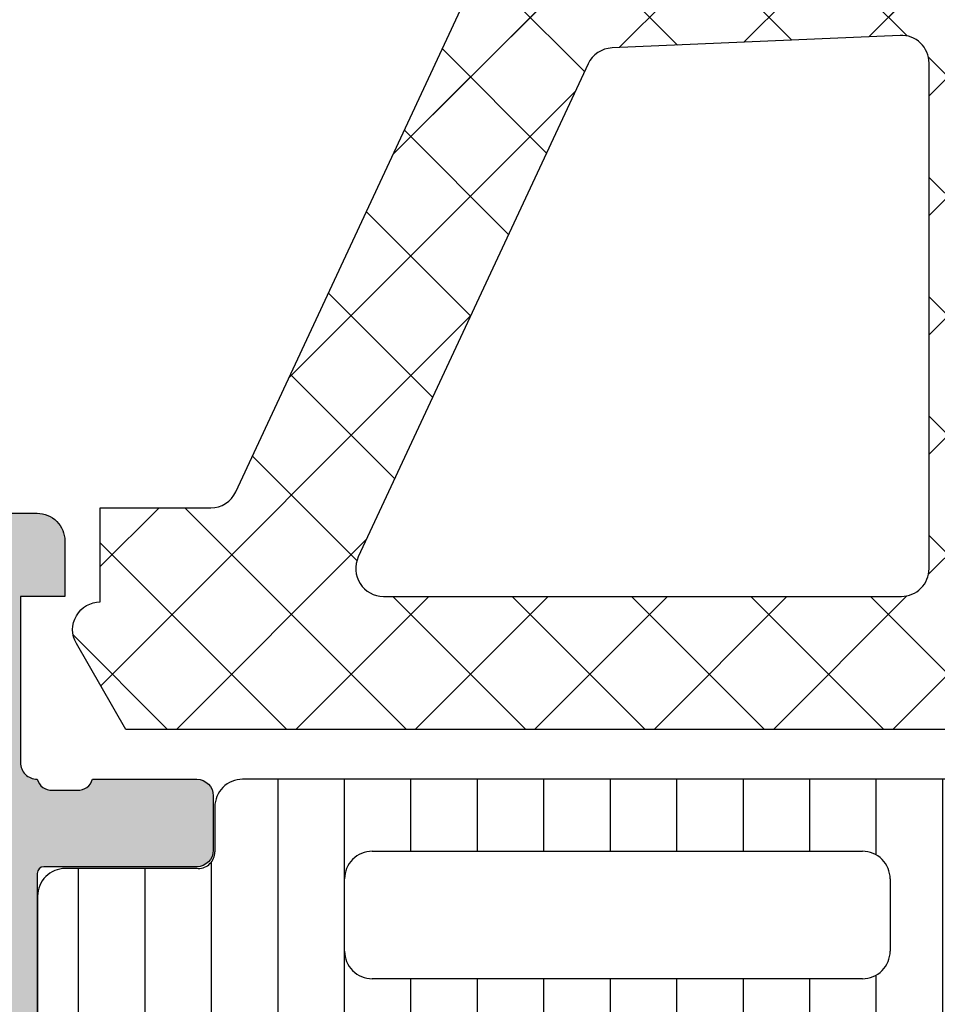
# Model space of a CAD drawing. Header units: millimetres. Extents: x 247761 to 294611, y 172579 to 236863.
# Tile 334 of 596: x 276233 to 276250, y 185287 to 185304. Entities that reach past the tile are written whole.
import ezdxf

# ---------------------------------------------------------------- set-up
doc = ezdxf.new("R2010")
doc.units = ezdxf.units.MM
doc.layers.add('FASÁDA DETAILNÍ', color=4, linetype='Continuous')
doc.layers.add('NOVA', color=240, linetype='Continuous')

# ---------------------------------------------------------------- blocks, each defined once
blk = doc.blocks.new('A$C69D17D4D')
at = {"layer": 'FASÁDA DETAILNÍ'}
h = blk.add_hatch(dxfattribs=at)
h.set_pattern_fill('ANSI37', color=256, scale=0.48, angle=180, style=0)
h.set_pattern_definition([(225, (1618.818060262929, 11924.49993133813), (1.077630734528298, -1.077630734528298), []), (315, (1618.818060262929, 11924.49993133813), (1.077630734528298, 1.077630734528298), [])])
edge = h.paths.add_edge_path(flags=16)
edge.add_line((1622.219337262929, 11923.83563733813), (1622.119593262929, 11922.44278333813))
edge.add_arc((1622.718060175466, 11922.39992584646), 0.5999995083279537, 175.9039194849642, 270.0000083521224)
edge.add_arc((1622.718060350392, 11922.39992584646), 0.5999995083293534, 269.9999916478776, 364.0960805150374)
edge.add_line((1623.316527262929, 11922.44278333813), (1623.216783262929, 11923.83563733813))
edge.add_arc((1622.718060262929, 11923.7999228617), 0.5000001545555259, 4.096064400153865, 175.903935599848)
edge = h.paths.add_edge_path(flags=16)
edge.add_arc((1624.318056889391, 11926.99993096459), 0.49999962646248, 179.9999571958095, 270.0000428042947)
edge.add_line((1624.318057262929, 11926.49993133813), (1627.911742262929, 11926.49993133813))
edge.add_arc((1627.911742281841, 11926.99993167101), 0.5000003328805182, 269.9999978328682, 383.218026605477)
edge.add_line((1628.371248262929, 11927.19704733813), (1625.655370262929, 11933.52814933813))
edge.add_arc((1625.195864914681, 11933.33103341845), 0.4999998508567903, 23.21808179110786, 92.50011063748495)
edge.add_line((1625.174054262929, 11933.83055733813), (1624.296247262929, 11933.79223133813))
edge.add_arc((1624.318056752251, 11933.29270772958), 0.4999994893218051, 92.49997911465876, 180.0000448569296)
edge.add_line((1623.818057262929, 11933.29270733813), (1623.818057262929, 11926.99993133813))
edge = h.paths.add_edge_path(flags=16)
edge.add_line((1598.764138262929, 11932.40809333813), (1594.615468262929, 11923.51124033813))
edge.add_arc((1595.068622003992, 11923.29993120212), 0.4999998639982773, 154.9999920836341, 270.0000296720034)
edge.add_line((1595.068622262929, 11922.79993133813), (1604.418057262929, 11922.79993133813))
edge.add_arc((1604.418057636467, 11923.29993096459), 0.4999996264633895, 269.9999571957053, 360.0000428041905)
edge.add_line((1604.918057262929, 11923.29993133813), (1604.918057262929, 11932.42385433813))
edge.add_arc((1604.418057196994, 11932.42385417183), 0.5000000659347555, 1.905586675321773e-05, 92.50002724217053)
edge.add_line((1604.396247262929, 11932.92337833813), (1599.195483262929, 11932.69630833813))
edge.add_arc((1599.217292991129, 11932.19678293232), 0.5000012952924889, 92.49999747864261, 154.9999080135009)
edge = h.paths.add_edge_path(flags=16)
edge.add_arc((1607.618056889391, 11923.29993096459), 0.49999962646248, 179.9999571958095, 270.0000428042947)
edge.add_line((1607.618057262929, 11922.79993133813), (1614.818057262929, 11922.79993133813))
edge.add_arc((1614.818057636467, 11923.29993096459), 0.4999996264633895, 269.9999571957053, 360.0000428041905)
edge.add_line((1615.318057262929, 11923.29993133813), (1615.318057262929, 11924.49993133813))
edge.add_arc((1617.318055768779, 11924.49993283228), 1.999998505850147, 89.99995719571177, 180.0000428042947, ccw=False)
edge.add_line((1617.318057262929, 11926.49993133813), (1621.118057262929, 11926.49993133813))
edge.add_arc((1621.118057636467, 11926.99993096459), 0.4999996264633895, 269.9999571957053, 360.0000428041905)
edge.add_line((1621.618057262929, 11926.99993133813), (1621.618057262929, 11933.15299233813))
edge.add_arc((1621.118057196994, 11933.15299217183), 0.5000000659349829, 1.905586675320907e-05, 92.50002724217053)
edge.add_line((1621.096247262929, 11933.65251633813), (1615.596247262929, 11933.41238133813))
edge.add_arc((1615.618056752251, 11932.91285772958), 0.499999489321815, 92.49997911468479, 180.0000448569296)
edge.add_line((1615.118057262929, 11932.91285733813), (1615.118057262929, 11927.59993133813))
edge.add_arc((1614.018057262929, 11927.59993133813), 1.099999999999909, -180, 0, ccw=False)
edge.add_line((1612.918057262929, 11927.59993133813), (1612.918057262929, 11932.77314233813))
edge.add_arc((1612.418057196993, 11932.77314217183), 0.500000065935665, 1.905586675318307e-05, 92.50002724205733)
edge.add_line((1612.396247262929, 11933.27266633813), (1607.596247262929, 11933.06309333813))
edge.add_arc((1607.618056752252, 11932.56356972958), 0.4999994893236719, 92.49997911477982, 180.0000448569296)
edge.add_line((1607.118057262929, 11932.56356933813), (1607.118057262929, 11923.29993133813))
edge = h.paths.add_edge_path()
edge.add_line((1592.405004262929, 11924.68638833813), (1596.502853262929, 11933.47425433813))
edge.add_ellipse((1599.221778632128, 11932.20639684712), major_axis=(-3.000002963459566, 0), ratio=1, start_angle=272.500058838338, end_angle=334.99996937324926, ccw=False)
edge.add_line((1599.090917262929, 11935.20354433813), (1599.739867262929, 11935.23187833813))
edge.add_ellipse((1599.718057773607, 11935.73140194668), major_axis=(-0.4999994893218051, 0), ratio=1, start_angle=92.49997911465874, end_angle=180.0000448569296)
edge.add_line((1600.218057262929, 11935.73140233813), (1600.218057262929, 11936.69993133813))
edge.add_ellipse((1600.318057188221, 11936.69993141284), major_axis=(-0.09999992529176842, 0), ratio=1, start_angle=-90.00004280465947, end_angle=4.280439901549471e-05, ccw=False)
edge.add_line((1600.318057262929, 11936.79993133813), (1600.918057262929, 11936.79993133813))
edge.add_ellipse((1600.918057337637, 11936.69993141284), major_axis=(-0.09999992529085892, 0), ratio=1, start_angle=179.9999571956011, end_angle=270.00004280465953, ccw=False)
edge.add_line((1601.018057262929, 11936.69993133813), (1601.018057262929, 11935.79689333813))
edge.add_ellipse((1601.518057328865, 11935.79689350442), major_axis=(-0.500000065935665, 0), ratio=1, start_angle=1.905586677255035e-05, end_angle=92.50002724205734)
edge.add_line((1601.539867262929, 11935.29736933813), (1610.440161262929, 11935.69120733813))
edge.add_ellipse((1610.418057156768, 11936.19071861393), major_axis=(-0.5000001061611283, 0), ratio=1, start_angle=92.53376922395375, end_angle=180.000082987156)
edge.add_line((1610.918057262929, 11936.19071933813), (1610.918057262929, 11936.79993133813))
edge.add_ellipse((1611.018057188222, 11936.79993141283), major_axis=(-0.09999992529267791, 0), ratio=1, start_angle=-90.00004280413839, end_angle=4.280439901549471e-05, ccw=False)
edge.add_line((1611.018057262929, 11936.89993133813), (1611.618057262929, 11936.89993133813))
edge.add_ellipse((1611.618057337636, 11936.79993141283), major_axis=(-0.09999992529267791, 0), ratio=1, start_angle=179.9999571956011, end_angle=270.0000428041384, ccw=False)
edge.add_line((1611.718057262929, 11936.79993133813), (1611.718057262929, 11936.27036933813))
edge.add_ellipse((1612.21805776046, 11936.27036903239), major_axis=(-0.5000004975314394, 0), ratio=1, start_angle=-3.503449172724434e-05, end_angle=92.53369799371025)
edge.add_line((1612.240161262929, 11935.77085733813), (1623.780386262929, 11936.28151333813))
edge.add_ellipse((1623.758576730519, 11936.78103793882), major_axis=(-0.5000004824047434, 0), ratio=1, start_angle=92.49997908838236, end_angle=183.2170573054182)
edge.add_line((1624.257789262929, 11936.80909733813), (1623.969226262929, 11941.94284033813))
edge.add_ellipse((1623.558808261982, 11941.8272849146), major_axis=(-0.4263754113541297, 0), ratio=1, start_angle=195.724854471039, end_angle=339.2410276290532)
edge.add_line((1623.160113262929, 11941.97840833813), (1623.161353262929, 11941.74580533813))
edge.add_line((1623.161353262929, 11941.74580533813), (1623.459491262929, 11939.86322633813))
edge.add_line((1623.459491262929, 11939.86322633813), (1623.059065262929, 11937.01394133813))
edge.add_ellipse((1622.761984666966, 11937.05569193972), major_axis=(-0.2999999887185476, 0), ratio=1, start_angle=55.40225361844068, end_angle=172.0002559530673, ccw=False)
edge.add_ellipse((1624.295098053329, 11939.27826302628), major_axis=(-3.000047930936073, 0), ratio=1, start_angle=-18.008424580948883, end_angle=55.40235871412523, ccw=False)
edge.add_line((1621.442019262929, 11940.20574833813), (1622.075595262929, 11942.46063933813))
edge.add_ellipse((1622.850807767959, 11942.29970979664), major_axis=(-0.7917403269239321, 0), ratio=1, start_angle=276.7983462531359, end_angle=348.2723102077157, ccw=False)
edge.add_line((1622.757085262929, 11943.08588333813), (1623.815295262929, 11943.08710433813))
edge.add_ellipse((1623.686171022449, 11941.90801811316), major_axis=(-1.186135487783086, 0), ratio=1, start_angle=198.6555764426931, end_angle=263.7503218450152, ccw=False)
edge.add_line((1624.809985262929, 11942.28743733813), (1625.904318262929, 11939.04609733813))
edge.add_line((1625.904318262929, 11939.04609733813), (1628.794096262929, 11930.99630233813))
edge.add_line((1628.794096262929, 11930.99630233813), (1633.126905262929, 11921.09842533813))
edge.add_ellipse((1632.667896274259, 11920.90015527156), major_axis=(-0.5000002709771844, 0), ratio=1, start_angle=90.06657637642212, end_angle=203.3620494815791, ccw=False)
edge.add_line((1632.668477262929, 11920.40015533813), (1632.121776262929, 11920.39952033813))
edge.add_ellipse((1632.121195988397, 11920.89952044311), major_axis=(-0.5000004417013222, 0), ratio=1, start_angle=23.920824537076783, end_angle=90.06649451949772, ccw=False)
edge.add_line((1631.664142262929, 11920.69678333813), (1630.262386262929, 11923.90078633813))
edge.add_ellipse((1629.346245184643, 11923.49993200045), major_axis=(-0.9999993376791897, 0), ratio=1, start_angle=203.6316147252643, end_angle=270.0000528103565)
edge.add_line((1629.346244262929, 11924.49993133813), (1624.118302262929, 11924.49993133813))
edge.add_line((1624.118302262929, 11924.49993133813), (1624.118293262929, 11922.70045233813))
edge.add_line((1624.118293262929, 11922.70045233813), (1624.633094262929, 11922.56251033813))
edge.add_ellipse((1624.518329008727, 11922.28535631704), major_axis=(-0.2999756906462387, 0), ratio=1, start_angle=157.4964333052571, end_angle=247.5062997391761, ccw=False)
edge.add_line((1624.795463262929, 11922.17054333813), (1623.946296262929, 11920.90041633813))
edge.add_ellipse((1623.08043207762, 11921.40013710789), major_axis=(-0.9997207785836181, 0), ratio=1, start_angle=89.99238815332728, end_angle=150.0092393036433, ccw=False)
edge.add_line((1623.080299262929, 11920.40041633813), (1622.355938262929, 11920.40044733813))
edge.add_ellipse((1622.356146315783, 11921.40018517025), major_axis=(-0.9997378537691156, 0), ratio=1, start_angle=29.99132494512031, end_angle=89.98807632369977, ccw=False)
edge.add_line((1621.490272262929, 11920.90044733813), (1620.641105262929, 11922.17054333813))
edge.add_ellipse((1620.91825275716, 11922.28535522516), major_axis=(-0.2999875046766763, 0), ratio=1, start_angle=-67.50139619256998, end_angle=22.502406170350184, ccw=False)
edge.add_line((1620.803459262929, 11922.56251033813), (1621.318275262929, 11922.70048233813))
edge.add_line((1621.318275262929, 11922.70048233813), (1621.318283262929, 11924.49993133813))
edge.add_line((1621.318283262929, 11924.49993133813), (1618.118056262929, 11924.49993133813))
edge.add_ellipse((1618.118056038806, 11924.19993156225), major_axis=(-0.2999997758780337, 0), ratio=1, start_angle=-90.00004280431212, end_angle=4.280405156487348e-05)
edge.add_line((1617.818056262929, 11924.19993133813), (1617.818056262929, 11920.89993533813))
edge.add_ellipse((1617.318056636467, 11920.89993496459), major_axis=(-0.49999962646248, 0), ratio=1, start_angle=89.99995719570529, end_angle=180.0000428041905, ccw=False)
edge.add_line((1617.318056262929, 11920.39993533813), (1590.420434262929, 11920.39993533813))
edge.add_line((1590.420434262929, 11920.39993533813), (1589.525316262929, 11921.95032733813))
edge.add_ellipse((1589.958328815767, 11922.20032742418), major_axis=(-0.4999999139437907, 0), ratio=1, start_angle=-89.99993664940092, end_angle=30.000017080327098, ccw=False)
edge.add_line((1589.958328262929, 11922.70032733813), (1589.958328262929, 11924.39769833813))
edge.add_line((1589.958328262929, 11924.39769833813), (1591.951850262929, 11924.39769833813))
edge.add_ellipse((1591.951850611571, 11924.89769859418), major_axis=(-0.500000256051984, 0), ratio=1, start_angle=89.99996004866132, end_angle=154.9998714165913)
h = blk.add_hatch(dxfattribs=at)
h.set_pattern_fill('ANSI37', color=256, scale=0.48, angle=180, style=0)
h.set_pattern_definition([(225, (1618.818060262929, 11924.49993115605), (1.077630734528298, -1.077630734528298), []), (315, (1618.818060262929, 11924.49993115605), (1.077630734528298, 1.077630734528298), [])])
edge = h.paths.add_edge_path(flags=16)
edge.add_line((1622.219337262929, 11923.83563715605), (1622.119593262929, 11922.44278315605))
edge.add_arc((1622.718060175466, 11922.39992566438), 0.5999995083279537, 175.9039194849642, 270.0000083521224)
edge.add_arc((1622.718060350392, 11922.39992566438), 0.5999995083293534, 269.9999916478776, 364.0960805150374)
edge.add_line((1623.316527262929, 11922.44278315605), (1623.216783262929, 11923.83563715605))
edge.add_arc((1622.718060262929, 11923.79992267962), 0.5000001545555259, 4.096064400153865, 175.903935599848)
edge = h.paths.add_edge_path(flags=16)
edge.add_arc((1624.318056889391, 11926.99993078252), 0.49999962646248, 179.9999571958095, 270.0000428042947)
edge.add_line((1624.318057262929, 11926.49993115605), (1627.911742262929, 11926.49993115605))
edge.add_arc((1627.911742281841, 11926.99993148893), 0.5000003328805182, 269.9999978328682, 383.218026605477)
edge.add_line((1628.371248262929, 11927.19704715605), (1625.655370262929, 11933.52814915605))
edge.add_arc((1625.195864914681, 11933.33103323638), 0.4999998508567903, 23.21808179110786, 92.50011063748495)
edge.add_line((1625.174054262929, 11933.83055715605), (1624.296247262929, 11933.79223115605))
edge.add_arc((1624.318056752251, 11933.2927075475), 0.4999994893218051, 92.49997911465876, 180.0000448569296)
edge.add_line((1623.818057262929, 11933.29270715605), (1623.818057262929, 11926.99993115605))
edge = h.paths.add_edge_path(flags=16)
edge.add_line((1598.764138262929, 11932.40809315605), (1594.615468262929, 11923.51124015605))
edge.add_arc((1595.068622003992, 11923.29993102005), 0.4999998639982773, 154.9999920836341, 270.0000296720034)
edge.add_line((1595.068622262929, 11922.79993115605), (1604.418057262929, 11922.79993115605))
edge.add_arc((1604.418057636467, 11923.29993078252), 0.4999996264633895, 269.9999571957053, 360.0000428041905)
edge.add_line((1604.918057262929, 11923.29993115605), (1604.918057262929, 11932.42385415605))
edge.add_arc((1604.418057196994, 11932.42385398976), 0.5000000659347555, 1.905586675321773e-05, 92.50002724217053)
edge.add_line((1604.396247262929, 11932.92337815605), (1599.195483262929, 11932.69630815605))
edge.add_arc((1599.217292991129, 11932.19678275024), 0.5000012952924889, 92.49999747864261, 154.9999080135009)
edge = h.paths.add_edge_path(flags=16)
edge.add_arc((1607.618056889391, 11923.29993078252), 0.49999962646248, 179.9999571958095, 270.0000428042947)
edge.add_line((1607.618057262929, 11922.79993115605), (1614.818057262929, 11922.79993115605))
edge.add_arc((1614.818057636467, 11923.29993078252), 0.4999996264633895, 269.9999571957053, 360.0000428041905)
edge.add_line((1615.318057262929, 11923.29993115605), (1615.318057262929, 11924.49993115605))
edge.add_arc((1617.318055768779, 11924.4999326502), 1.999998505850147, 89.99995719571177, 180.0000428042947, ccw=False)
edge.add_line((1617.318057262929, 11926.49993115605), (1621.118057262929, 11926.49993115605))
edge.add_arc((1621.118057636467, 11926.99993078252), 0.4999996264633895, 269.9999571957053, 360.0000428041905)
edge.add_line((1621.618057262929, 11926.99993115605), (1621.618057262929, 11933.15299215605))
edge.add_arc((1621.118057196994, 11933.15299198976), 0.5000000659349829, 1.905586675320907e-05, 92.50002724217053)
edge.add_line((1621.096247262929, 11933.65251615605), (1615.596247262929, 11933.41238115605))
edge.add_arc((1615.618056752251, 11932.9128575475), 0.499999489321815, 92.49997911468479, 180.0000448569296)
edge.add_line((1615.118057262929, 11932.91285715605), (1615.118057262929, 11927.59993115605))
edge.add_arc((1614.018057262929, 11927.59993115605), 1.099999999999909, -180, 0, ccw=False)
edge.add_line((1612.918057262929, 11927.59993115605), (1612.918057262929, 11932.77314215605))
edge.add_arc((1612.418057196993, 11932.77314198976), 0.500000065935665, 1.905586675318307e-05, 92.50002724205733)
edge.add_line((1612.396247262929, 11933.27266615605), (1607.596247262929, 11933.06309315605))
edge.add_arc((1607.618056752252, 11932.5635695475), 0.4999994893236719, 92.49997911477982, 180.0000448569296)
edge.add_line((1607.118057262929, 11932.56356915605), (1607.118057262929, 11923.29993115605))
edge = h.paths.add_edge_path()
edge.add_line((1592.405004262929, 11924.68638815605), (1596.502853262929, 11933.47425415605))
edge.add_ellipse((1599.221778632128, 11932.20639666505), major_axis=(-3.000002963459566, 0), ratio=1, start_angle=272.500058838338, end_angle=334.99996937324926, ccw=False)
edge.add_line((1599.090917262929, 11935.20354415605), (1599.739867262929, 11935.23187815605))
edge.add_ellipse((1599.718057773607, 11935.7314017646), major_axis=(-0.4999994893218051, 0), ratio=1, start_angle=92.49997911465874, end_angle=180.0000448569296)
edge.add_line((1600.218057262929, 11935.73140215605), (1600.218057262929, 11936.69993115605))
edge.add_ellipse((1600.318057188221, 11936.69993123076), major_axis=(-0.09999992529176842, 0), ratio=1, start_angle=-90.00004280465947, end_angle=4.280439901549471e-05, ccw=False)
edge.add_line((1600.318057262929, 11936.79993115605), (1600.918057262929, 11936.79993115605))
edge.add_ellipse((1600.918057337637, 11936.69993123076), major_axis=(-0.09999992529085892, 0), ratio=1, start_angle=179.9999571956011, end_angle=270.00004280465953, ccw=False)
edge.add_line((1601.018057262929, 11936.69993115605), (1601.018057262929, 11935.79689315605))
edge.add_ellipse((1601.518057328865, 11935.79689332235), major_axis=(-0.500000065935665, 0), ratio=1, start_angle=1.905586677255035e-05, end_angle=92.50002724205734)
edge.add_line((1601.539867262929, 11935.29736915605), (1610.440161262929, 11935.69120715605))
edge.add_ellipse((1610.418057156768, 11936.19071843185), major_axis=(-0.5000001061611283, 0), ratio=1, start_angle=92.53376922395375, end_angle=180.000082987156)
edge.add_line((1610.918057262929, 11936.19071915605), (1610.918057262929, 11936.79993115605))
edge.add_ellipse((1611.018057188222, 11936.79993123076), major_axis=(-0.09999992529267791, 0), ratio=1, start_angle=-90.00004280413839, end_angle=4.280439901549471e-05, ccw=False)
edge.add_line((1611.018057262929, 11936.89993115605), (1611.618057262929, 11936.89993115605))
edge.add_ellipse((1611.618057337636, 11936.79993123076), major_axis=(-0.09999992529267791, 0), ratio=1, start_angle=179.9999571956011, end_angle=270.0000428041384, ccw=False)
edge.add_line((1611.718057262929, 11936.79993115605), (1611.718057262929, 11936.27036915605))
edge.add_ellipse((1612.21805776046, 11936.27036885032), major_axis=(-0.5000004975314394, 0), ratio=1, start_angle=-3.503449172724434e-05, end_angle=92.53369799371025)
edge.add_line((1612.240161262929, 11935.77085715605), (1623.780386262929, 11936.28151315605))
edge.add_ellipse((1623.758576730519, 11936.78103775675), major_axis=(-0.5000004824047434, 0), ratio=1, start_angle=92.49997908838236, end_angle=183.2170573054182)
edge.add_line((1624.257789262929, 11936.80909715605), (1623.969226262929, 11941.94284015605))
edge.add_ellipse((1623.558808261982, 11941.82728473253), major_axis=(-0.4263754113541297, 0), ratio=1, start_angle=195.724854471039, end_angle=339.2410276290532)
edge.add_line((1623.160113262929, 11941.97840815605), (1623.161353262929, 11941.74580515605))
edge.add_line((1623.161353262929, 11941.74580515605), (1623.459491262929, 11939.86322615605))
edge.add_line((1623.459491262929, 11939.86322615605), (1623.059065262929, 11937.01394115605))
edge.add_ellipse((1622.761984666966, 11937.05569175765), major_axis=(-0.2999999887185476, 0), ratio=1, start_angle=55.40225361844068, end_angle=172.0002559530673, ccw=False)
edge.add_ellipse((1624.295098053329, 11939.27826284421), major_axis=(-3.000047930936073, 0), ratio=1, start_angle=-18.008424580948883, end_angle=55.40235871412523, ccw=False)
edge.add_line((1621.442019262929, 11940.20574815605), (1622.075595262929, 11942.46063915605))
edge.add_ellipse((1622.850807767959, 11942.29970961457), major_axis=(-0.7917403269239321, 0), ratio=1, start_angle=276.7983462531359, end_angle=348.2723102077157, ccw=False)
edge.add_line((1622.757085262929, 11943.08588315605), (1623.815295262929, 11943.08710415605))
edge.add_ellipse((1623.686171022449, 11941.90801793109), major_axis=(-1.186135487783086, 0), ratio=1, start_angle=198.6555764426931, end_angle=263.7503218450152, ccw=False)
edge.add_line((1624.809985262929, 11942.28743715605), (1625.904318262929, 11939.04609715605))
edge.add_line((1625.904318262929, 11939.04609715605), (1628.794096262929, 11930.99630215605))
edge.add_line((1628.794096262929, 11930.99630215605), (1633.126905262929, 11921.09842515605))
edge.add_ellipse((1632.667896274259, 11920.90015508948), major_axis=(-0.5000002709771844, 0), ratio=1, start_angle=90.06657637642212, end_angle=203.3620494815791, ccw=False)
edge.add_line((1632.668477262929, 11920.40015515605), (1632.121776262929, 11920.39952015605))
edge.add_ellipse((1632.121195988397, 11920.89952026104), major_axis=(-0.5000004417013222, 0), ratio=1, start_angle=23.920824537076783, end_angle=90.06649451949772, ccw=False)
edge.add_line((1631.664142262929, 11920.69678315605), (1630.262386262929, 11923.90078615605))
edge.add_ellipse((1629.346245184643, 11923.49993181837), major_axis=(-0.9999993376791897, 0), ratio=1, start_angle=203.6316147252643, end_angle=270.0000528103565)
edge.add_line((1629.346244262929, 11924.49993115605), (1624.118302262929, 11924.49993115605))
edge.add_line((1624.118302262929, 11924.49993115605), (1624.118293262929, 11922.70045215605))
edge.add_line((1624.118293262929, 11922.70045215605), (1624.633094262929, 11922.56251015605))
edge.add_ellipse((1624.518329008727, 11922.28535613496), major_axis=(-0.2999756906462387, 0), ratio=1, start_angle=157.4964333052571, end_angle=247.5062997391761, ccw=False)
edge.add_line((1624.795463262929, 11922.17054315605), (1623.946296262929, 11920.90041615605))
edge.add_ellipse((1623.08043207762, 11921.40013692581), major_axis=(-0.9997207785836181, 0), ratio=1, start_angle=89.99238815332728, end_angle=150.0092393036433, ccw=False)
edge.add_line((1623.080299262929, 11920.40041615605), (1622.355938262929, 11920.40044715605))
edge.add_ellipse((1622.356146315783, 11921.40018498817), major_axis=(-0.9997378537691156, 0), ratio=1, start_angle=29.99132494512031, end_angle=89.98807632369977, ccw=False)
edge.add_line((1621.490272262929, 11920.90044715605), (1620.641105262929, 11922.17054315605))
edge.add_ellipse((1620.91825275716, 11922.28535504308), major_axis=(-0.2999875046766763, 0), ratio=1, start_angle=-67.50139619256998, end_angle=22.502406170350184, ccw=False)
edge.add_line((1620.803459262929, 11922.56251015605), (1621.318275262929, 11922.70048215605))
edge.add_line((1621.318275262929, 11922.70048215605), (1621.318283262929, 11924.49993115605))
edge.add_line((1621.318283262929, 11924.49993115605), (1618.118056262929, 11924.49993115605))
edge.add_ellipse((1618.118056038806, 11924.19993138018), major_axis=(-0.2999997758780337, 0), ratio=1, start_angle=-90.00004280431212, end_angle=4.280405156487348e-05)
edge.add_line((1617.818056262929, 11924.19993115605), (1617.818056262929, 11920.89993515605))
edge.add_ellipse((1617.318056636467, 11920.89993478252), major_axis=(-0.49999962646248, 0), ratio=1, start_angle=89.99995719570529, end_angle=180.0000428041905, ccw=False)
edge.add_line((1617.318056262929, 11920.39993515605), (1590.420434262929, 11920.39993515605))
edge.add_line((1590.420434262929, 11920.39993515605), (1589.525316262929, 11921.95032715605))
edge.add_ellipse((1589.958328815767, 11922.20032724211), major_axis=(-0.4999999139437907, 0), ratio=1, start_angle=-89.99993664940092, end_angle=30.000017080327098, ccw=False)
edge.add_line((1589.958328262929, 11922.70032715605), (1589.958328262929, 11924.39769815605))
edge.add_line((1589.958328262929, 11924.39769815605), (1591.951850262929, 11924.39769815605))
edge.add_ellipse((1591.951850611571, 11924.89769841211), major_axis=(-0.500000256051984, 0), ratio=1, start_angle=89.99996004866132, end_angle=154.9998714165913)
h = blk.add_hatch(color=256, dxfattribs=at)
edge = h.paths.add_edge_path()
edge.add_arc((1588.938067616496, 11901.20006205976), 0.1199999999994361, 180, 270.0000000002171)
edge.add_line((1588.938067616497, 11901.08006205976), (1591.698065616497, 11901.08006205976))
edge.add_arc((1591.698065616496, 11900.78006205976), 0.3000000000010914, 0, 89.9999999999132, ccw=False)
edge.add_line((1591.998065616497, 11900.78006205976), (1591.998065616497, 11899.80008774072))
edge.add_arc((1591.698065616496, 11899.80008774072), 0.3000000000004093, -89.9999999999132, 0, ccw=False)
edge.add_line((1591.698065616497, 11899.50008774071), (1589.818054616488, 11899.50008774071))
edge.add_arc((1589.550511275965, 11899.42122064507), 0.2789255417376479, 16.42459455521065, 91.16287007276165)
edge.add_line((1589.544850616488, 11899.70008874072), (1589.091256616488, 11899.70008874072))
edge.add_arc((1589.085588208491, 11899.42125129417), 0.2788950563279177, 88.83541062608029, 163.5801235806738)
edge.add_line((1588.818067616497, 11899.50008774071), (1588.818067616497, 11898.69991302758))
edge.add_arc((1587.818067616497, 11898.69991302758), 0.9999999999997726, -89.99999999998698, 0, ccw=False)
edge.add_line((1587.818067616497, 11897.69991302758), (1584.318060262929, 11897.69991302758))
edge.add_arc((1584.318080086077, 11898.69993285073), 1.000019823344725, 180.0011357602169, 269.99886423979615, ccw=False)
edge.add_line((1583.318060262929, 11898.69991302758), (1583.318060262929, 11899.19991302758))
edge.add_line((1583.318060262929, 11899.19991302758), (1585.818060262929, 11899.19991302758))
edge.add_arc((1585.818014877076, 11900.19995841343), 1.0000453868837, 270.0026002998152, 359.9973997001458)
edge.add_line((1586.818060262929, 11900.19991302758), (1586.818060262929, 11901.49993133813))
edge.add_arc((1585.818007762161, 11901.49987883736), 1.000052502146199, 0.003007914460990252, 89.99699208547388)
edge.add_line((1585.818060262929, 11902.49993133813), (1578.818060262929, 11902.49993133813))
edge.add_arc((1578.318060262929, 11901.97480958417), 0.7250881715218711, 46.4038161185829, 133.5961838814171)
edge.add_line((1577.818060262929, 11902.49993133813), (1571.783972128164, 11902.49993133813))
edge.add_arc((1571.784024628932, 11901.49987883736), 1.000052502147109, 90.00300791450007, 179.9969920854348)
edge.add_line((1570.783972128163, 11901.49993133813), (1570.783972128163, 11900.19991302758))
edge.add_arc((1571.784017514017, 11900.19995841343), 1.000045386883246, 180.0026002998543, 269.9973997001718)
edge.add_line((1571.783972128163, 11899.19991302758), (1573.318060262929, 11899.19991302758))
edge.add_line((1573.318060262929, 11899.19991302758), (1573.318060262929, 11898.59990692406))
edge.add_line((1573.318060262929, 11898.59990692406), (1572.218054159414, 11897.49993133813))
edge.add_line((1572.218054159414, 11897.49993133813), (1568.818060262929, 11897.49993133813))
edge.add_line((1568.818060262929, 11897.49993133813), (1568.818060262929, 11924.499832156))
edge.add_line((1568.818060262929, 11924.499832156), (1572.218054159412, 11924.499832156))
edge.add_line((1572.218054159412, 11924.499832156), (1573.318060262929, 11923.39985657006))
edge.add_line((1573.318060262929, 11923.39985657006), (1573.318060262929, 11922.79985046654))
edge.add_line((1573.318060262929, 11922.79985046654), (1571.783972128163, 11922.79985046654))
edge.add_arc((1571.784017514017, 11921.79980508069), 1.0000453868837, 90.00260029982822, 179.9973997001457)
edge.add_line((1570.783972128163, 11921.79985046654), (1570.783972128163, 11920.499832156))
edge.add_arc((1571.784024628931, 11920.49988465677), 1.000052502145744, 180.003007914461, 269.9969920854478)
edge.add_line((1571.783972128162, 11919.499832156), (1577.818060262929, 11919.499832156))
edge.add_arc((1578.318060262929, 11920.02495390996), 0.7250881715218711, 226.4038161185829, 313.5961838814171)
edge.add_line((1578.818060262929, 11919.499832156), (1585.818060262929, 11919.499832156))
edge.add_arc((1585.818007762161, 11920.49988465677), 1.000052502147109, 270.0030079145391, 359.9969920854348)
edge.add_line((1586.818060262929, 11920.499832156), (1586.818060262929, 11921.79985046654))
edge.add_arc((1585.818014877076, 11921.79980508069), 1.000045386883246, 0.002600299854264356, 89.9973997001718)
edge.add_line((1585.818060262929, 11922.79985046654), (1583.318060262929, 11922.79985046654))
edge.add_line((1583.318060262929, 11922.79985046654), (1583.318060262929, 11923.29985046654))
edge.add_arc((1584.318080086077, 11923.2998306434), 1.00001982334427, 90.00113576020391, 179.9988642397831, ccw=False)
edge.add_line((1584.318060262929, 11924.29985046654), (1588.818060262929, 11924.29985046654))
edge.add_arc((1588.81807058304, 11923.79986078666), 0.4999896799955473, -0.0011826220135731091, 90.00118262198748, ccw=False)
edge.add_line((1589.318060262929, 11923.79985046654), (1589.318060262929, 11922.79985046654))
edge.add_line((1589.318060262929, 11922.79985046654), (1588.518057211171, 11922.79985046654))
edge.add_line((1588.518057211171, 11922.79985046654), (1588.518057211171, 11919.79983520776))
edge.add_arc((1588.818064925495, 11919.79983251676), 0.3000077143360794, 179.9994860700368, 270.0005139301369)
edge.add_arc((1589.08558820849, 11919.57866124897), 0.278895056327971, 196.4198764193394, 271.1645893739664)
edge.add_line((1589.091256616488, 11919.29982380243), (1589.544850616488, 11919.29982380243))
edge.add_arc((1589.550511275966, 11919.57869189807), 0.2789255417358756, 268.8371299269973, 343.5754054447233)
edge.add_line((1589.818054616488, 11919.49982480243), (1591.698065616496, 11919.49982480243))
edge.add_arc((1591.698065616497, 11919.19982480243), 0.2999999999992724, 0, 90.00000000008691, ccw=False)
edge.add_line((1591.998065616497, 11919.19982480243), (1591.998065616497, 11918.21985048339))
edge.add_arc((1591.698065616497, 11918.21985048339), 0.2999999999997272, -90.00000000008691, 0, ccw=False)
edge.add_line((1591.698065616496, 11917.91985048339), (1588.938067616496, 11917.91985048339))
edge.add_arc((1588.938067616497, 11917.79985048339), 0.1200000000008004, 90.00000000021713, 180)
edge.add_line((1588.818067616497, 11917.79985048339), (1588.818067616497, 11913.49982480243))
edge.add_arc((1589.318067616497, 11913.49982480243), 0.5, 180, 269.9999999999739)
edge.add_line((1589.318067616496, 11912.99982480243), (1590.018067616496, 11912.99982480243))
edge.add_line((1590.018067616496, 11912.99982480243), (1592.410887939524, 11914.38132026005))
edge.add_arc((1592.479947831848, 11914.26170501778), 0.1381197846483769, -7.7024374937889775, 119.99999999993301, ccw=False)
edge.add_arc((1587.638596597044, 11914.70932340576), 4.999999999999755, 288.7094007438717, 354.65077199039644, ccw=False)
edge.add_arc((1589.40282279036, 11909.49995627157), 0.5000000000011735, 108.709400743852, 251.2905992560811)
edge.add_arc((1587.638596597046, 11904.29058913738), 4.99999999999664, 5.349228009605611, 71.29059925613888, ccw=False)
edge.add_arc((1592.479947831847, 11904.73820752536), 0.1381197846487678, -119.99999999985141, 7.702437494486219, ccw=False)
edge.add_line((1592.410887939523, 11904.61859228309), (1590.018067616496, 11906.00008774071))
edge.add_line((1590.018067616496, 11906.00008774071), (1589.318067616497, 11906.00008774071))
edge.add_arc((1589.318067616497, 11905.50008774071), 0.5, 89.99999999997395, 180)
edge.add_line((1588.818067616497, 11905.50008774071), (1588.818067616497, 11901.20006205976))
edge = h.paths.add_edge_path(flags=16)
edge.add_arc((1570.918066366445, 11916.49983978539), 0.5, 90, 180)
edge.add_line((1570.418066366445, 11916.49983978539), (1570.418066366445, 11904.49993133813))
edge.add_arc((1570.918066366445, 11904.49993133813), 0.5, 180, 270)
edge.add_line((1570.918066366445, 11903.99993133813), (1586.618048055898, 11903.99993133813))
edge.add_arc((1586.618048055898, 11904.49993133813), 0.5, 270, 360)
edge.add_line((1587.118048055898, 11904.49993133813), (1587.118048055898, 11916.49983978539))
edge.add_arc((1586.618048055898, 11916.49983978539), 0.5, 0, 90)
edge.add_line((1586.618048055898, 11916.99983978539), (1585.118048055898, 11916.99983978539))
edge.add_line((1585.118048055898, 11916.99983978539), (1585.118048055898, 11917.49983978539))
edge.add_arc((1584.618048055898, 11917.49983978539), 0.5, 0, 90)
edge.add_line((1584.618048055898, 11917.99983978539), (1572.918066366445, 11917.99983978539))
edge.add_arc((1572.918066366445, 11917.49983978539), 0.5, 90, 180)
edge.add_line((1572.418066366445, 11917.49983978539), (1572.418066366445, 11916.99983978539))
edge.add_line((1572.418066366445, 11916.99983978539), (1570.918066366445, 11916.99983978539))
h = blk.add_hatch(dxfattribs=at)
h.set_pattern_fill('LINIE', color=256, scale=1.2, angle=90, style=0)
h.set_pattern_definition([(90, (19.28296211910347, -0.6246130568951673), (-1.2, 7.347638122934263e-17), [])])
edge = h.paths.add_edge_path()
edge.add_arc((1628.407976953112, 11918.19074167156), 0.2999999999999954, -179.99792470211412, -89.99792470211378, ccw=False)
edge.add_line((1628.107976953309, 11918.19073080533), (1628.107948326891, 11919.00106213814))
edge.add_arc((1627.607951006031, 11919.00104670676), 0.4999973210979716, 0.001768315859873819, 90.0023822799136)
edge.add_line((1627.607930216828, 11919.50104402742), (1626.7668579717, 11919.50236457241))
edge.add_arc((1626.7668579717, 11919.70236457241), 0.1999999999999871, -179.99999999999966, -89.99999999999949, ccw=False)
edge.add_line((1626.5668579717, 11919.70236457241), (1626.5668579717, 11923.8023645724))
edge.add_arc((1626.0668579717, 11923.8023645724), 0.5000000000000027, -5.216109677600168e-13, 89.99999999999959)
edge.add_line((1626.0668579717, 11924.3023645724), (1625.236108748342, 11924.3023645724))
edge.add_arc((1625.236108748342, 11923.3023645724), 0.9999999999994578, 90.00000000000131, 164.9999999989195)
edge.add_line((1624.270182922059, 11923.56118361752), (1624.066857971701, 11922.8023645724))
edge.add_line((1624.0668579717, 11922.8023645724), (1625.0668579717, 11922.8023645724))
edge.add_line((1625.0668579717, 11922.8023645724), (1625.0668579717, 11920.50236457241))
edge.add_arc((1624.062731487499, 11920.50407381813), 1.004127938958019, -89.76591227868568, -0.09753001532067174, ccw=False)
edge.add_line((1624.066833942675, 11919.49995425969), (1621.066955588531, 11919.49995425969))
edge.add_arc((1621.070983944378, 11920.50407360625), 1.004127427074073, 180.0975179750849, 269.77014032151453, ccw=False)
edge.add_line((1620.0668579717, 11920.50236457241), (1620.0668579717, 11922.8023645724))
edge.add_line((1620.0668579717, 11922.8023645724), (1621.0668579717, 11922.8023645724))
edge.add_line((1621.0668579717, 11922.8023645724), (1620.863533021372, 11923.56118361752))
edge.add_arc((1619.897607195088, 11923.3023645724), 1.000000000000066, 15.00000000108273, 89.99999999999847)
edge.add_line((1619.897607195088, 11924.3023645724), (1619.0668579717, 11924.3023645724))
edge.add_arc((1619.0668579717, 11923.8023645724), 0.4999999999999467, 89.99999999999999, 180)
edge.add_line((1618.5668579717, 11923.8023645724), (1618.5668579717, 11919.70236457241))
edge.add_arc((1618.362684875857, 11919.70409312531), 0.2041804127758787, -88.8441310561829, -0.4850610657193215, ccw=False)
edge.add_line((1618.366803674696, 11919.49995425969), (1592.525436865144, 11919.49993133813))
edge.add_arc((1592.525452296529, 11918.99993401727), 0.4999973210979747, 90.00176831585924, 180.002382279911)
edge.add_line((1592.025454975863, 11918.99991322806), (1592.025483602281, 11918.18958189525))
edge.add_arc((1591.725483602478, 11918.18957102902), 0.299999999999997, -89.9979247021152, 0.0020752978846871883, ccw=False)
edge.add_line((1591.725494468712, 11917.88957102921), (1589.325496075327, 11917.88981604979))
edge.add_arc((1589.325511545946, 11917.38982007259), 0.499995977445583, 90.00177281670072, 180.0023777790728)
edge.add_line((1588.825515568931, 11917.38979932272), (1588.825642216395, 11913.91325782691))
edge.add_arc((1589.815455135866, 11914.05560432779), 0.99999607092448, 188.1836833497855, 302.7290913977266)
edge.add_line((1590.356120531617, 11913.21437126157), (1592.639729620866, 11914.53292369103))
edge.add_arc((1592.88974527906, 11914.09992002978), 0.5000000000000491, 90.00213520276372, 120.00207189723, ccw=False)
edge.add_line((1592.889726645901, 11914.59992002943), (1627.243995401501, 11914.60100634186))
edge.add_arc((1627.244012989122, 11914.10100634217), 0.5000000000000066, 60.00207869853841, 90.00201539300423, ccw=False)
edge.add_line((1627.493997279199, 11914.53402811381), (1629.777701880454, 11913.21564111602))
edge.add_arc((1630.318306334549, 11914.05691334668), 0.9999960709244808, 237.2750591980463, 351.8204672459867)
edge.add_line((1631.308129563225, 11913.91463854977), (1631.308002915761, 11917.39118004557))
edge.add_arc((1630.808006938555, 11917.39116457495), 0.4999959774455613, 0.001772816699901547, 90.00237777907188)
edge.add_line((1630.807986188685, 11917.89116055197), (1628.407987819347, 11917.89074167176))
edge = h.paths.add_edge_path(flags=16)
edge.add_line((1604.216864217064, 11917.70046606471), (1604.216864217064, 11916.4004719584))
edge.add_arc((1603.716867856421, 11916.40046831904), 0.4999963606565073, -90.00041704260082, 0.00041704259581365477, ccw=False)
edge.add_line((1603.716864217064, 11915.9004719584), (1594.86687032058, 11915.9004719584))
edge.add_arc((1594.866866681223, 11916.40046831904), 0.4999963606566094, -180.000417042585, -89.99958295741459, ccw=False)
edge.add_line((1594.36687032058, 11916.4004719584), (1594.36687032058, 11917.70046606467))
edge.add_arc((1594.866870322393, 11917.70048263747), 0.5000000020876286, 90.00000020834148, 180.0018991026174, ccw=False)
edge.add_line((1594.866870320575, 11918.20048263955), (1603.716864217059, 11918.20048263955))
edge.add_arc((1603.716864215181, 11917.7004826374), 0.5000000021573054, -0.0018990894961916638, 89.99999978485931, ccw=False)
edge = h.paths.add_edge_path(flags=16)
edge.add_arc((1614.416870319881, 11917.70048263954), 0.4999999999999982, -2.2737367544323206e-13, 90.000000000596, ccw=False)
edge.add_line((1614.916870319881, 11917.70048263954), (1614.916870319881, 11916.40047195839))
edge.add_arc((1614.416870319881, 11916.40047195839), 0.4999999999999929, -90.00000000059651, -2.8421709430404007e-13, ccw=False)
edge.add_line((1614.416870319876, 11915.90047195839), (1605.71686421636, 11915.90047195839))
edge.add_arc((1605.716864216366, 11916.40047195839), 0.5000000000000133, 180.0000000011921, 269.99999999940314, ccw=False)
edge.add_line((1605.216864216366, 11916.40047195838), (1605.216864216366, 11917.70048263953))
edge.add_arc((1605.716864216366, 11917.70048263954), 0.5000000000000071, 90.0000000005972, 180.0000000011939, ccw=False)
edge.add_line((1605.716864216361, 11918.20048263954), (1614.416870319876, 11918.20048263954))
edge = h.paths.add_edge_path(flags=16)
edge.add_arc((1616.416866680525, 11916.40046831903), 0.4999963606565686, -180.00041704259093, -89.99958295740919, ccw=False)
edge.add_line((1615.916870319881, 11916.40047195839), (1615.916870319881, 11917.70046606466))
edge.add_arc((1616.416870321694, 11917.70048263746), 0.5000000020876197, 90.00000020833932, 180.0018991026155, ccw=False)
edge.add_line((1616.416870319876, 11918.20048263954), (1625.26687947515, 11918.20048263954))
edge.add_arc((1625.266879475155, 11917.70049789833), 0.4999847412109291, -6.252776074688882e-13, 90.00000000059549, ccw=False)
edge.add_line((1625.766864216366, 11917.70049789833), (1625.766864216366, 11916.40048721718))
edge.add_arc((1625.266848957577, 11916.40048721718), 0.5000152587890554, -90.00000000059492, 1.0800249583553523e-12, ccw=False)
edge.add_line((1625.266848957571, 11915.90047195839), (1616.416870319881, 11915.90047195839))
for p, q in [((1618.366803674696, 11919.49995425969), (1592.525436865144, 11919.49993133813)), ((1592.025454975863, 11918.99991322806), (1592.025483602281, 11918.18958189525)), ((1594.866870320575, 11918.20048263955), (1603.716864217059, 11918.20048263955)), ((1591.725494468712, 11917.88957102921), (1589.325496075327, 11917.88981604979)), ((1594.36687032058, 11916.4004719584), (1594.36687032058, 11917.70046606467)), ((1604.216864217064, 11917.70046606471), (1604.216864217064, 11916.4004719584)), ((1588.825515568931, 11917.38979932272), (1588.825642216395, 11913.91325782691)), ((1603.716864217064, 11915.9004719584), (1594.86687032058, 11915.9004719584))]:
    blk.add_line(p, q, dxfattribs=at)
at = {"layer": 'FASÁDA DETAILNÍ', "extrusion": (0, 0, -1)}
for points in [[(-1617.318056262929, 11920.39993533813), (-1590.420434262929, 11920.39993533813), (-1589.525316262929, 11921.95032733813), (-1589.525316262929, 11921.95032733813, 0.57735), (-1589.958328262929, 11922.70032733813), (-1589.958328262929, 11924.39769833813), (-1591.951850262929, 11924.39769833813), (-1591.951850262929, 11924.39769833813, -0.291473), (-1592.405004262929, 11924.68638833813), (-1592.405004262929, 11924.68638833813), (-1596.502853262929, 11933.47425433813)], [(-1617.318056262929, 11920.39993515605), (-1590.420434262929, 11920.39993515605), (-1589.525316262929, 11921.95032715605), (-1589.525316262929, 11921.95032715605, 0.57735), (-1589.958328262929, 11922.70032715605), (-1589.958328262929, 11924.39769815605), (-1591.951850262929, 11924.39769815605), (-1591.951850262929, 11924.39769815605, -0.291473), (-1592.405004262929, 11924.68638815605), (-1592.405004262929, 11924.68638815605), (-1596.502853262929, 11933.47425415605)]]:
    blk.add_lwpolyline(points, format="xyb", dxfattribs=at)
at = {"layer": 'FASÁDA DETAILNÍ'}
for points in [[(1598.764138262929, 11932.40809333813), (1594.615468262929, 11923.51124033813), (1594.615468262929, 11923.51124033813, 0.548619), (1595.068622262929, 11922.79993133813), (1604.418057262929, 11922.79993133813), (1604.418057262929, 11922.79993133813, 0.414214), (1604.918057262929, 11923.29993133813), (1604.918057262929, 11932.42385433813), (1604.918057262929, 11932.42385433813, 0.427052), (1604.396247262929, 11932.92337833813), (1599.195483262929, 11932.69630833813), (1599.195483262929, 11932.69630833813, 0.279675), (1598.764138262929, 11932.40809333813)], [(1598.764138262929, 11932.40809315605), (1594.615468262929, 11923.51124015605), (1594.615468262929, 11923.51124015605, 0.548619), (1595.068622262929, 11922.79993115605), (1604.418057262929, 11922.79993115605), (1604.418057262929, 11922.79993115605, 0.414214), (1604.918057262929, 11923.29993115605), (1604.918057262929, 11932.42385415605), (1604.918057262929, 11932.42385415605, 0.427052), (1604.396247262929, 11932.92337815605), (1599.195483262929, 11932.69630815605), (1599.195483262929, 11932.69630815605, 0.279675), (1598.764138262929, 11932.40809315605)]]:
    blk.add_lwpolyline(points, format="xyb", close=True, dxfattribs=at)
blk.add_lwpolyline([(1584.318060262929, 11924.29985046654), (1588.818060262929, 11924.29985046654, -0.414225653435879), (1589.318060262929, 11923.79985046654), (1589.318060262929, 11922.79985046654), (1588.518057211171, 11922.79985046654), (1588.518057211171, 11919.79983520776, 0.4142188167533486), (1588.818067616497, 11919.49982480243, 0.338212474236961), (1589.091256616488, 11919.29982380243), (1589.544850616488, 11919.29982380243, 0.3381811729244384), (1589.818054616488, 11919.49982480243), (1591.698065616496, 11919.49982480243, -0.414213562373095), (1591.998065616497, 11919.19982480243), (1591.998065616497, 11918.21985048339, -0.414213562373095), (1591.698065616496, 11917.91985048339), (1588.938067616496, 11917.91985048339, 0.414213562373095), (1588.818067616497, 11917.79985048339), (1588.818067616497, 11913.49982480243, 0.414213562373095)], format="xyb", dxfattribs=at)
for centre, radius, start, end in [((1592.525452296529, 11918.99993401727), 0.4999973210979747, 90.00176831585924, 180.0023822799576), ((1591.725483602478, 11918.18957102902), 0.2999999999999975, 270.0020752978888, 0.002075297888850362), ((1594.866870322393, 11917.70048263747), 0.5000000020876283, 90.00000020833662, 180.0018991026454), ((1603.716864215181, 11917.7004826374), 0.5000000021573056, 359.9981009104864, 89.99999978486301), ((1589.325511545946, 11917.38982007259), 0.4999959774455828, 90.00177281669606, 180.0023777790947), ((1594.866866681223, 11916.40046831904), 0.4999963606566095, 179.9995829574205, 270.0004170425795), ((1603.716867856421, 11916.40046831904), 0.4999963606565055, 269.9995829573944, 0.0004170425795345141)]:
    blk.add_arc(centre, radius, start, end, dxfattribs=at)

msp = doc.modelspace()

# ---------------------------------------------------------------- block references
at = {"layer": 'NOVA', "ltscale": 300}
msp.add_blockref('A$C69D17D4D', (274644.5174331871, 173371.2585875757), dxfattribs=at)

doc.saveas('drawing.dxf')
